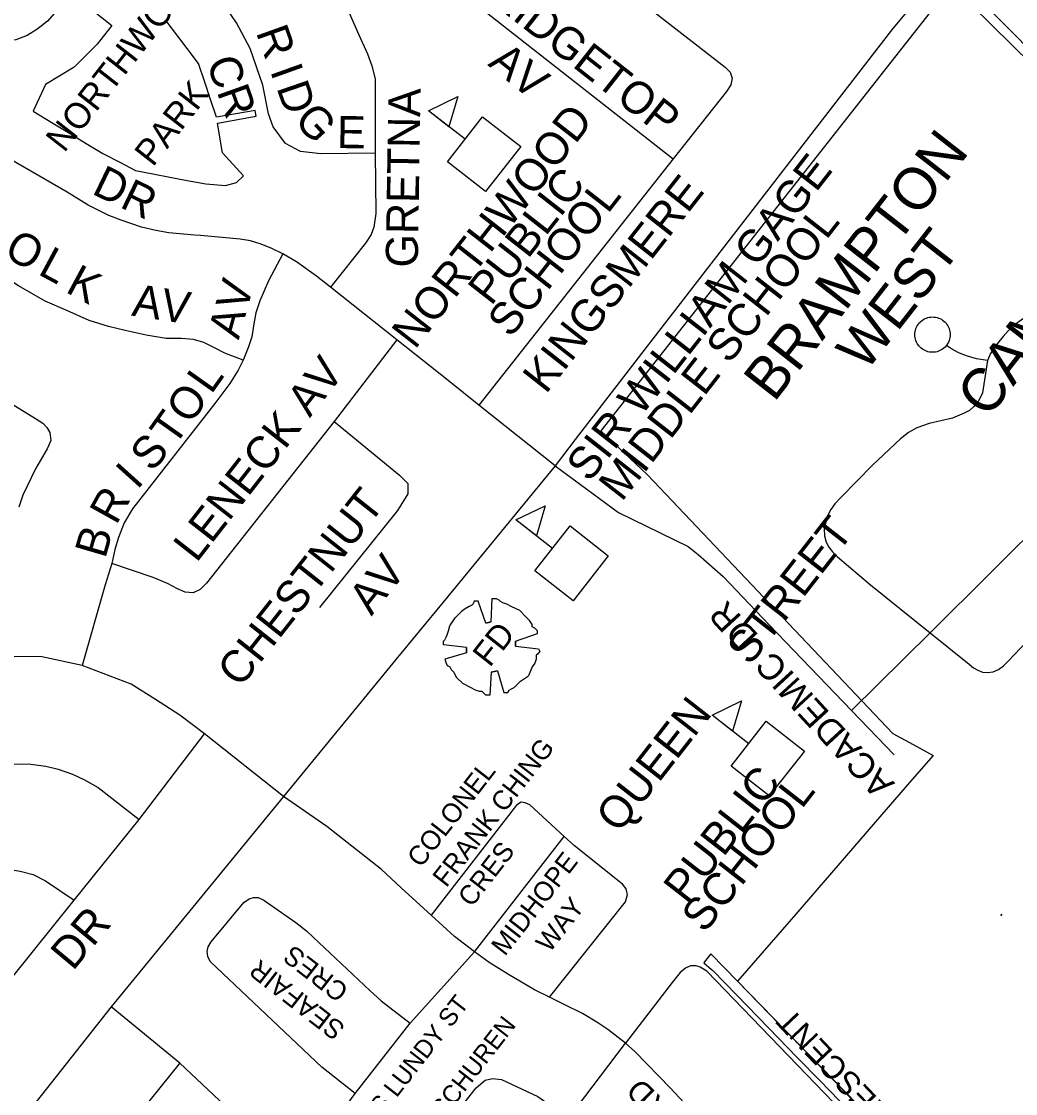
# Model space of a CAD drawing. Extents: x 586326 to 623965, y 4819854 to 4857850.
# Drawn here: x 598378 to 599151, y 4835757 to 4836589 of the extents above; entities that cross this region are included whole.
import ezdxf

# ---------------------------------------------------------------- set-up
doc = ezdxf.new("R2010")
doc.units = 0
for name, color, linetype in [('Fire Syms', 7, 'Continuous'), ('Major Rds and Hwys', 7, 'Continuous'), ('Minor Rd Lbls', 7, 'Continuous'), ('Minor Rds', 7, 'Continuous'), ('Park Lbls', 7, 'Continuous'), ('Park Outlines', 7, 'Continuous'), ('Private Rds', 7, 'Continuous'), ('Proposed Secondary Rds', 7, 'Continuous'), ('Pts of Interest', 7, 'Continuous'), ('School Syms_Lbls', 7, 'Continuous'), ('Secondary Rds Lbls', 7, 'Continuous')]:
    doc.layers.add(name, color=color, linetype=linetype)

msp = doc.modelspace()

# ---------------------------------------------------------------- linework, layer by layer
at = {"layer": 'Fire Syms'}
for points in [[(598743.42, 4836123.06), (598739.42, 4836122.06), (598733.42, 4836139.06), (598730.42, 4836139.06), (598729.42, 4836137.06), (598728.42, 4836136.06), (598726.42, 4836135.06), (598723.42, 4836133.06), (598720.42, 4836131.06), (598715.42, 4836126.06), (598715.42, 4836126.06)], [(598739.42, 4836122.06), (598743.42, 4836123.06), (598744.42, 4836141.06), (598747.42, 4836141.06), (598749.42, 4836140.06), (598750.42, 4836139.06), (598752.42, 4836138.06), (598755.42, 4836137.06), (598759.42, 4836135.06), (598765.42, 4836132.06), (598765.42, 4836132.06)], [(598762.42, 4836104.06), (598762.42, 4836108.06), (598779.42, 4836114.06), (598779.42, 4836116.06), (598777.42, 4836118.06), (598775.42, 4836119.06), (598775.42, 4836121.06), (598773.42, 4836124.06), (598770.42, 4836127.06), (598765.42, 4836132.06), (598765.42, 4836132.06)], [(598724.42, 4836099.06), (598724.42, 4836103.06), (598706.42, 4836105.06), (598706.42, 4836108.06), (598707.42, 4836109.06), (598708.42, 4836111.06), (598709.42, 4836113.06), (598710.42, 4836116.06), (598711.42, 4836120.06), (598715.42, 4836126.06), (598715.42, 4836126.06)], [(598762.42, 4836108.06), (598762.42, 4836104.06), (598780.42, 4836102.06), (598781.42, 4836100.06), (598779.42, 4836098.06), (598778.42, 4836097.06), (598778.42, 4836094.06), (598777.42, 4836091.06), (598775.42, 4836088.06), (598772.42, 4836081.06), (598772.42, 4836081.06)], [(598724.42, 4836103.06), (598724.42, 4836099.06), (598707.42, 4836094.06), (598708.42, 4836091.06), (598709.42, 4836089.06), (598711.42, 4836088.06), (598712.42, 4836086.06), (598714.42, 4836084.06), (598716.42, 4836080.06), (598721.42, 4836075.06), (598721.42, 4836075.06)], [(598748.42, 4836085.06), (598743.42, 4836084.06), (598742.42, 4836066.06), (598739.42, 4836066.06), (598738.42, 4836067.06), (598736.42, 4836069.06), (598734.42, 4836069.06), (598731.42, 4836070.06), (598727.42, 4836072.06), (598721.42, 4836075.06), (598721.42, 4836075.06)], [(598743.42, 4836084.06), (598748.42, 4836085.06), (598753.42, 4836068.06), (598756.42, 4836068.06), (598757.42, 4836070.06), (598759.42, 4836071.06), (598761.42, 4836072.06), (598763.42, 4836074.06), (598766.42, 4836077.06), (598772.42, 4836081.06), (598772.42, 4836081.06)]]:
    msp.add_lwpolyline(points, dxfattribs=at)
at = {"layer": 'Major Rds and Hwys'}
for points in [[(599096.62, 4836633.47), (599054.61, 4836582.7), (598864.9, 4836337.17), (598808.94, 4836264.75), (598793.16, 4836244.32)], [(599096.62, 4836633.47), (599254.54, 4836474.36)], [(598793.16, 4836244.32), (598706.19, 4836138.42)], [(598706.19, 4836138.42), (598669.49, 4836093.73), (598642.52, 4836060.89)], [(598642.52, 4836060.89), (598582.14, 4835987.36)], [(598582.14, 4835987.36), (598448.24, 4835824.08)], [(598448.24, 4835824.08), (598238.05, 4835558.23)]]:
    msp.add_lwpolyline(points, dxfattribs=at)
at = {"layer": 'Minor Rds'}
for points in [[(598771.33, 4836687.51), (598787.06, 4836666.36), (598793.5, 4836658.73), (598811.47, 4836642.82), (598925.36, 4836553.88), (598929.34, 4836550.06), (598930.82, 4836545.33), (598929.76, 4836540.09), (598926.48, 4836534.98), (598884.92, 4836482.69)], [(598464.43, 4836670.07), (598451.64, 4836654.01), (598439.91, 4836639.27), (598406.26, 4836598.17), (598398.65, 4836589.62), (598390.28, 4836583.05), (598382.95, 4836578.6), (598374.01, 4836575.25), (598363.25, 4836573.32), (598350.95, 4836573.37), (598334.17, 4836574.82)], [(598653.38, 4836487), (598611.01, 4836486.55), (598595.35, 4836488.41), (598583.67, 4836494.59), (598574.07, 4836507.48), (598570.34, 4836517.66), (598566.1, 4836539.84), (598556.12, 4836568.45), (598545.66, 4836588.4), (598533.85, 4836605.44), (598464.43, 4836670.07)], [(598708.16, 4836634.88), (598722.3, 4836615.04), (598729.54, 4836606.52), (598737.56, 4836598.21), (598884.92, 4836482.69)], [(598633.18, 4836596.08), (598640.57, 4836578.89), (598647.31, 4836564.22), (598650.7, 4836554.94), (598653.24, 4836544.77), (598653.38, 4836487)], [(598581.55, 4836408.82), (598572.97, 4836413.01), (598564.75, 4836416.51), (598556.39, 4836419.03), (598548.48, 4836420.32), (598517.64, 4836423.05), (598512.87, 4836423.47), (598492.94, 4836425.27), (598482.77, 4836427.05), (598471.63, 4836429.58), (598455.91, 4836434.92), (598446.26, 4836438.75), (598430.3, 4836446.75), (598414, 4836456.87), (598369.19, 4836482.62), (598360.52, 4836486.93), (598351.58, 4836490.68), (598341.99, 4836493.05), (598321.71, 4836496.9), (598284.91, 4836496.9)], [(598653.38, 4836487), (598653.78, 4836440.25), (598652.4, 4836429.48), (598650.25, 4836423.89), (598645.87, 4836417.29), (598618.71, 4836382.93)], [(598884.92, 4836482.69), (598733.91, 4836291.38)], [(598550.84, 4836326.2), (598536.6, 4836331.7), (598527.94, 4836336.23), (598520.21, 4836339.96), (598512.21, 4836342.35), (598502.77, 4836343.1), (598490.98, 4836343.21), (598475.26, 4836345.78), (598458.99, 4836349.24), (598445.95, 4836352.48), (598431.09, 4836357.15), (598413.61, 4836364.79), (598396.86, 4836372.17), (598376.09, 4836384.08), (598357.7, 4836395.67), (598340.66, 4836406.68), (598332.97, 4836410.21), (598322.42, 4836413.68), (598313.86, 4836414.97), (598246.69, 4836416.7)], [(598581.55, 4836408.82), (598570.52, 4836387.85), (598563.78, 4836372.44), (598560.66, 4836362.99), (598558.94, 4836354.58), (598557.4, 4836344.52), (598554.91, 4836336.6), (598550.84, 4836326.2)], [(598618.71, 4836382.93), (598607.85, 4836391.54), (598592.17, 4836402.64), (598581.55, 4836408.82)], [(598670.16, 4836342.18), (598618.71, 4836382.93)], [(598670.16, 4836342.18), (598621.53, 4836278.55)], [(598733.91, 4836291.38), (598710.12, 4836310.38), (598670.16, 4836342.18)], [(598550.84, 4836326.2), (598546.9, 4836318.64), (598540.49, 4836308.07), (598528.79, 4836292.7), (598464.72, 4836210.78), (598458.18, 4836199.96), (598453.75, 4836188.57), (598450.94, 4836179.24), (598448.56, 4836168.3)], [(598347.89, 4836306.33), (598389.45, 4836280.96), (598394.99, 4836277.4), (598398.09, 4836274.05), (598400.49, 4836270.02), (598401.15, 4836263.95), (598398.39, 4836257.47), (598389.31, 4836241.89), (598379.45, 4836221.37), (598376.26, 4836212.07)], [(598793.16, 4836244.32), (598733.91, 4836291.38)], [(598621.53, 4836278.55), (598522.19, 4836153.1), (598517.26, 4836148.25), (598511.88, 4836145.51), (598505.74, 4836146.15), (598499.8, 4836148.73), (598491.85, 4836152.84), (598480.88, 4836157.55), (598448.56, 4836168.3)], [(598621.53, 4836278.55), (598672.38, 4836236.99), (598678.74, 4836230.51), (598678.83, 4836222.51), (598670.62, 4836209.57), (598610, 4836134.08)], [(598793.16, 4836244.32), (598842.56, 4836208), (598896.65, 4836181.54), (598904.5, 4836175.41), (598923.74, 4836158.27), (598959.69, 4836120.71), (599023.58, 4836054.28)], [(598448.56, 4836168.3), (598443.57, 4836151.85), (598425.47, 4836089.08)], [(599023.58, 4836054.28), (599056.69, 4836019.85)], [(598469.85, 4835969.43), (598520.8, 4836035.96)], [(598205.19, 4836013.41), (598368.1, 4836012.39), (598383.51, 4836012.84), (598397.35, 4836010.92), (598406.9, 4836008.61), (598418.14, 4836004.78), (598427.38, 4836000.24), (598437.96, 4835994.25), (598469.85, 4835969.43)], [(598800.35, 4835956.36), (598773.7, 4835980.98), (598770.04, 4835982.51), (598766.78, 4835982.86), (598763.32, 4835980.7), (598696.9, 4835895.12)], [(598419.39, 4835906.84), (598469.85, 4835969.43)], [(598730.64, 4835866.79), (598800.35, 4835956.36)], [(598788.92, 4835831.53), (598847.82, 4835905.45), (598849.45, 4835911.15), (598848.95, 4835913.37), (598848.45, 4835915.58), (598845.65, 4835919.4), (598808.29, 4835949.15), (598800.35, 4835956.36)], [(598046.65, 4835844.88), (598113.31, 4835921.8), (598123.55, 4835928.86), (598132.99, 4835930.28), (598141.95, 4835930.75), (598349.99, 4835931.56), (598364.72, 4835931.4), (598377.46, 4835929.49), (598387.4, 4835926.88), (598397.02, 4835921.91), (598419.39, 4835906.84)], [(598353.79, 4835825.54), (598419.39, 4835906.84)], [(598637.78, 4835756.79), (598611.82, 4835777.07), (598525.12, 4835859.23), (598523.27, 4835863.14), (598522.66, 4835866.88), (598523.59, 4835870.51), (598525.92, 4835874.55), (598551.37, 4835904.96), (598555.43, 4835907.81), (598558.78, 4835908.93), (598562.45, 4835908.92), (598566.83, 4835906.86), (598591.75, 4835889.43), (598599.87, 4835883.09), (598605.05, 4835878.22), (598649.23, 4835836.63), (598658.07, 4835828.77), (598680.54, 4835811.35)], [(598680.54, 4835811.35), (598730.64, 4835866.79)], [(598906.06, 4835854.85), (598902.85, 4835855.75), (598898.4, 4835855.75), (598894.49, 4835853.96), (598890.54, 4835850.65), (598884.2, 4835843.02), (598847.83, 4835795.73)], [(598995.12, 4835603.98), (599024.97, 4835623.96), (599037.13, 4835634.3), (599050.52, 4835648.94), (599065.66, 4835668.82), (599069.92, 4835675.02), (599071.02, 4835679.15), (599070.91, 4835683.01), (599069.41, 4835686.32), (599065.95, 4835691.35), (598911.17, 4835851.77), (598906.06, 4835854.85)], [(598501.46, 4835780.24), (598448.24, 4835824.08)], [(598637.78, 4835756.79), (598680.54, 4835811.35)], [(598803.29, 4835736.95), (598847.83, 4835795.73)], [(598501.46, 4835780.24), (598500.88, 4835779.75), (598457.91, 4835726.5), (598455.66, 4835722.41), (598454.95, 4835717.75), (598455.66, 4835713.38), (598457.35, 4835710.28), (598556.98, 4835615.68)], [(598588.76, 4835698.26), (598501.46, 4835780.24)], [(598641.91, 4835650.02), (598663.61, 4835674.57), (598731.98, 4835761.09), (598738.76, 4835767.1), (598744.43, 4835768.38), (598751.57, 4835767.53), (598779.74, 4835754.33), (598789.49, 4835747.72), (598796.27, 4835742.43), (598803.29, 4835736.95)], [(598588.76, 4835698.26), (598609.4, 4835720.81), (598626.31, 4835741.23), (598637.78, 4835756.79)]]:
    msp.add_lwpolyline(points, dxfattribs=at)
at = {"layer": 'Park Outlines'}
for points in [[(598424.75, 4836605.14), (598448.59, 4836586.17), (598437.21, 4836571.86), (598419.44, 4836553.88), (598397.12, 4836540.48), (598387.56, 4836519.69), (598402.69, 4836510.5), (598415.71, 4836502.6), (598428.74, 4836494.7), (598441.76, 4836486.8), (598454.85, 4836480), (598467.03, 4836473.69), (598480.56, 4836471.08), (598493.82, 4836468.53), (598507.14, 4836465.97), (598521.81, 4836463.15), (598537.01, 4836462.07), (598545.44, 4836464.23), (598550.95, 4836469.5), (598534.77, 4836487.46), (598530.74, 4836510.5), (598560.75, 4836515.74), (598559.96, 4836520.24), (598529.95, 4836515), (598525.34, 4836528.87), (598520.91, 4836542.19), (598516.04, 4836556.84), (598507.33, 4836568.28), (598499.87, 4836578.08), (598490.84, 4836589.97)], [(599242.33, 4836478.93), (599116.82, 4836602.03), (599107.83, 4836601.47), (599105.79, 4836601.34), (599103.1, 4836601.17), (599087.53, 4836600.19), (598828.69, 4836271.49), (598865.16, 4836237.29), (599055.61, 4836036.29), (599071.54, 4836027.87), (599087.08, 4836019.19), (599066.81, 4835996.08), (599035.76, 4835960.16), (598980.24, 4835896.04), (598934.99, 4835843.88), (599121.3, 4835652.64)], [(599089.95, 4835684.08), (598934.99, 4835843.88), (598914.24, 4835865.27), (598910.08, 4835859.98), (598908.76, 4835858.3), (598914.77, 4835852.92), (598915.61, 4835852.39), (598925.62, 4835842.09), (598959.3, 4835807.34), (598981.23, 4835784.93), (598999.4, 4835766.25), (599005.95, 4835759.5), (599031.97, 4835732.78)]]:
    msp.add_lwpolyline(points, dxfattribs=at)
msp.add_lwpolyline([(599140.4, 4835896.08), (599139.69, 4835895.02), (599140.04, 4835895.55)], close=True, dxfattribs=at)
at = {"layer": 'Private Rds'}
for points in [[(599211.25, 4836331.23), (599190.97, 4836354.24), (599186.19, 4836358.21), (599182.16, 4836360.77), (599177.07, 4836362.54), (599172.13, 4836363.1), (599167.38, 4836362.85), (599162.62, 4836361.31), (599157.41, 4836358.76), (599153.64, 4836356.2), (599149.51, 4836352.87), (599145.48, 4836349.06), (599141.44, 4836344.74), (599137.96, 4836340.41), (599134.45, 4836335.88), (599131.57, 4836331.46), (599129.22, 4836325.99)], [(599097.43, 4836337.74), (599096.29, 4836336.43), (599095.41, 4836335.62), (599094.46, 4836334.9), (599093.45, 4836334.25), (599092.39, 4836333.7), (599091.28, 4836333.24), (599090.14, 4836332.88), (599088.97, 4836332.62), (599087.78, 4836332.46), (599086.59, 4836332.41), (599085.39, 4836332.46), (599084.2, 4836332.62), (599083.03, 4836332.88), (599081.89, 4836333.24), (599080.79, 4836333.7), (599079.72, 4836334.25), (599078.71, 4836334.9), (599077.76, 4836335.62), (599076.88, 4836336.43), (599076.07, 4836337.32), (599075.34, 4836338.27), (599074.7, 4836339.28), (599074.15, 4836340.34), (599073.69, 4836341.45), (599073.33, 4836342.59), (599073.07, 4836343.76), (599072.91, 4836344.94), (599072.86, 4836346.14), (599072.91, 4836347.34), (599073.07, 4836348.52), (599073.33, 4836349.69), (599073.69, 4836350.84), (599074.15, 4836351.94), (599074.7, 4836353.01), (599075.34, 4836354.02), (599076.07, 4836354.97), (599076.88, 4836355.85), (599077.76, 4836356.66), (599078.71, 4836357.39), (599079.72, 4836358.03), (599080.79, 4836358.58), (599081.89, 4836359.04), (599083.03, 4836359.4), (599084.2, 4836359.66), (599085.39, 4836359.82), (599086.59, 4836359.87)], [(599086.59, 4836359.87), (599087.78, 4836359.82), (599088.97, 4836359.66), (599090.14, 4836359.4), (599091.28, 4836359.04), (599092.39, 4836358.58), (599093.45, 4836358.03), (599094.46, 4836357.39), (599095.41, 4836356.66), (599096.29, 4836355.85), (599097.1, 4836354.97), (599097.83, 4836354.02), (599098.48, 4836353.01), (599099.03, 4836351.94), (599099.49, 4836350.84), (599099.85, 4836349.69), (599100.11, 4836348.52), (599100.26, 4836347.34), (599100.32, 4836346.14), (599100.26, 4836344.94), (599100.11, 4836343.76), (599099.85, 4836342.59), (599099.49, 4836341.45), (599099.03, 4836340.34), (599098.31, 4836339.03), (599097.43, 4836337.74)], [(599129.22, 4836325.99), (599120.8, 4836327.27), (599113.82, 4836329.35), (599107.57, 4836331.71), (599102, 4836334.5), (599097.43, 4836337.74)], [(599129.22, 4836325.99), (599125.31, 4836301.02), (599122.57, 4836294.94), (599118.44, 4836290.16), (599115.2, 4836287.23), (599111.3, 4836285.04), (599102.12, 4836281.36), (599083.85, 4836277.01), (599074.39, 4836273.86), (599067.99, 4836270.04), (599061.78, 4836265.13), (599039.96, 4836244.76), (599015.65, 4836219.98), (599010.76, 4836214.8), (599007.58, 4836210.29), (599004.99, 4836205.49), (599003.53, 4836200.63), (599002.32, 4836195.24), (599002.5, 4836189.94), (599003.85, 4836185.05), (599006.03, 4836181.02), (599008.71, 4836177.42), (599012.65, 4836173.51), (599038.33, 4836151.78), (599084.74, 4836114.59)], [(599084.74, 4836114.59), (599114.99, 4836090.1), (599118.47, 4836087.38), (599121.86, 4836085.4), (599125.47, 4836084.05), (599129.27, 4836083.62), (599133.63, 4836084.08), (599137.89, 4836085.95), (599141.8, 4836088.9), (599146.03, 4836092.94), (599277.57, 4836232.1), (599279.78, 4836235.44), (599281.23, 4836238.32), (599282.36, 4836241.3), (599282.46, 4836244.16), (599281.86, 4836247.16), (599280.75, 4836249.5), (599278.5, 4836252.59), (599253.16, 4836281.64)], [(599084.74, 4836114.59), (599226.42, 4836255.43), (599253.16, 4836281.64)], [(599023.58, 4836054.28), (599084.74, 4836114.59)]]:
    msp.add_lwpolyline(points, dxfattribs=at)
at = {"layer": 'Proposed Secondary Rds'}
for points in [[(598425.47, 4836089.08), (598394.36, 4836095.88), (598301.85, 4836096.52), (598205.15, 4836095.13)], [(598520.8, 4836035.96), (598501.46, 4836050.58), (598482.59, 4836062.61), (598463.72, 4836074.65), (598425.47, 4836089.08)], [(598582.14, 4835987.36), (598520.8, 4836035.96)], [(598696.9, 4835895.12), (598673.64, 4835916.55), (598658.17, 4835930.79), (598615.7, 4835964.19), (598582.14, 4835987.36)], [(598730.64, 4835866.79), (598715.12, 4835878.58), (598696.9, 4835895.12)], [(598788.92, 4835831.53), (598777.3, 4835837.07), (598756.95, 4835849.02), (598742.03, 4835858.5), (598730.64, 4835866.79)], [(598847.83, 4835795.73), (598834.12, 4835806.43), (598825.78, 4835812.13), (598814.55, 4835818.86), (598800.9, 4835825.44), (598788.92, 4835831.53)], [(598855.24, 4835789.36), (598847.83, 4835795.73)], [(598910.2, 4835731.62), (598903.93, 4835738.38), (598882.99, 4835760.93), (598855.24, 4835789.36)]]:
    msp.add_lwpolyline(points, dxfattribs=at)
at = {"layer": 'School Syms_Lbls'}
for p, q in [((598723.27, 4836497.87), (598694.86, 4836520.07)), ((598791.21, 4836180.05), (598762.8, 4836202.25)), ((598943.71, 4836028.39), (598915.3, 4836050.59))]:
    msp.add_line(p, q, dxfattribs=at)
for points in [[(598694.86, 4836520.07), (598717.63, 4836531.1), (598710.72, 4836507.6)], [(598709.63, 4836480.42), (598736.9, 4836515.32), (598766.5, 4836492.19), (598739.24, 4836457.29)], [(598762.8, 4836202.25), (598785.58, 4836213.28), (598778.66, 4836189.78)], [(598777.58, 4836162.6), (598804.84, 4836197.5), (598834.45, 4836174.37), (598807.18, 4836139.47)], [(598915.3, 4836050.59), (598938.07, 4836061.62), (598931.16, 4836038.12)], [(598930.07, 4836010.94), (598957.34, 4836045.84), (598986.95, 4836022.71), (598959.68, 4835987.81)]]:
    msp.add_lwpolyline(points, close=True, dxfattribs=at)

# ---------------------------------------------------------------- texts
at = {"layer": 'Fire Syms'}
msp.add_text('FD', height=18.738, rotation=51.66545, dxfattribs=at).set_placement((598742.42, 4836087.06))
at = {"layer": 'Minor Rd Lbls'}
for s, height, rotation, p in [('RIDGETOP', 25.002, 321.81645, (598740.17, 4836606.47)), ('R', 25, 289.65384, (598560.48, 4836581.1)), ('AV', 25.002, 321.24527, (598740.29, 4836555.61)), ('CR', 25.002, 289.65384, (598521.92, 4836557.72)), ('I', 25, 289.65384, (598571.48, 4836551.1)), ('D', 25, 288.97043, (598576.48, 4836538.1)), ('GRETNA', 25.002, 89.10485, (598686.48, 4836398.1)), ('G', 25, 312.13761, (598589.48, 4836512.1)), ('E', 25, 358.97699, (598623.48, 4836491.1)), ('DR', 25.002, 334.29006, (598432.21, 4836455.91)), ('KINGSMERE', 25.002, 51.84953, (598786.02, 4836299.37)), ('O', 25, 329.74358, (598363.62, 4836407.7)), ('L', 25, 331.69926, (598390.41, 4836393.49)), ('K', 25, 331.69926, (598411.76, 4836379.61)), ('AV', 25.002, 74.47591, (598547.26, 4836341.66)), ('AV', 25.002, 351.17964, (598463.46, 4836361.01)), ('LENECK AV', 25.002, 52.01793, (598514.48, 4836168.35)), ('L', 25, 54.63756, (598525.91, 4836299.13)), ('O', 25, 54.63756, (598509.62, 4836275.58)), ('T', 25, 54.63756, (598497.23, 4836258.38)), ('S', 25, 48.97729, (598479.75, 4836238.67)), ('I', 25, 48.01281, (598468.33, 4836225.06)), ('R', 25, 60.94541, (598452.07, 4836197.56)), ('CHESTNUT', 25.002, 51.65445, (598548.48, 4836071.1)), ('B', 25, 73.73981, (598443.47, 4836171.52)), ('AV', 25.002, 51.65445, (598650.48, 4836127.1)), ('ACADEMIC  DR', 19.998, 132.60004, (599057.72, 4835997.57)), ('FRANK CHING', 15, 52.1391, (598708.64, 4835916.06)), ('COLONEL', 15, 52.1391, (598688.9, 4835931.4)), ('CRES', 15, 52.1391, (598728.37, 4835900.71)), ('MIDHOPE', 15, 52.1391, (598754.22, 4835862.7)), ('WAY', 15, 52.1391, (598788.91, 4835865.36)), ('DR', 25.002, 50.12318, (598418.35, 4835851.26)), ('CRES', 15, 142.1391, (598633.73, 4835838.41)), ('SEAFAIR', 15, 142.1391, (598630.97, 4835808.88)), ('FRANCIS LUNDY ST', 14, 52.1391, (598616.38, 4835683.91)), ('HENRY VERSCHUREN', 14, 52.1391, (598639.59, 4835650.37)), ('CRESCENT', 18, 133.53501, (599068.21, 4835728.2))]:
    msp.add_text(s, height=height, rotation=rotation, dxfattribs=at).set_placement(p)
at = {"layer": 'Park Lbls'}
for s, p in [('NORTHWOOD', (598411.64, 4836486.84)), ('PARK', (598480.58, 4836475.77))]:
    msp.add_text(s, height=19.992, rotation=52.00002, dxfattribs=at).set_placement(p)
at = {"layer": 'Pts of Interest'}
for s, height, p in [('BRAMPTON', 32.67, (598963.38, 4836292.9)), ('CAMPUS', 33.337, (599129.41, 4836280.07)), ('WEST', 31.376, (599034.71, 4836316.46))]:
    msp.add_text(s, height=height, rotation=52.00002, dxfattribs=at).set_placement(p)
at = {"layer": 'School Syms_Lbls'}
for s, p in [('NORTHWOOD', (598684.24, 4836333.98)), ('SIR WILLIAM GAGE', (598819.83, 4836230.64)), ('PUBLIC', (598743.47, 4836367.81)), ('SCHOOL', (598758.64, 4836342.8)), ('MIDDLE SCHOOL', (598844.99, 4836215.66)), ('QUEEN     STREET', (598842.87, 4835958.01)), (' PUBLIC ', (598889.68, 4835895.8)), ('SCHOOL', (598909.39, 4835880.41))]:
    msp.add_text(s, height=25, rotation=52.00002, dxfattribs=at).set_placement(p)
at = {"layer": 'Secondary Rds Lbls'}
msp.add_text('RD', height=18, rotation=135.5697, dxfattribs=at).set_placement((598884.43, 4835745.46))

doc.saveas('drawing.dxf')
